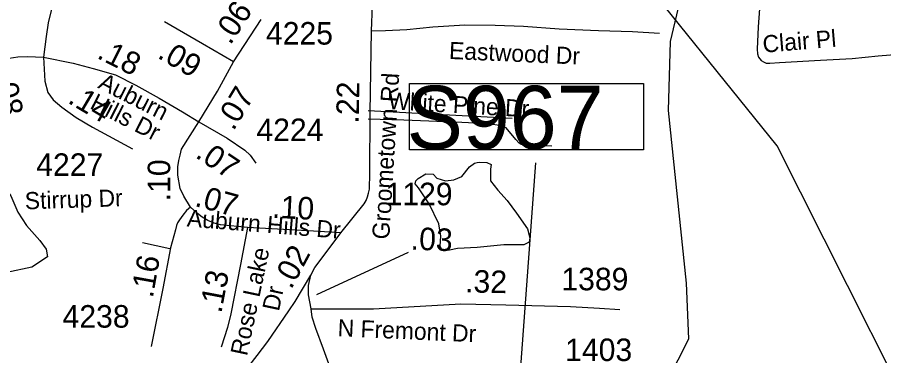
# Model space of a CAD drawing. Extents: x 1662474 to 1856135, y 779280 to 917889.
# Drawn here: x 1742029 to 1746839, y 822688 to 824566 of the extents above; entities that cross this region are included whole.
import ezdxf

# ---------------------------------------------------------------- set-up
doc = ezdxf.new("R2010")
doc.units = 0
for name, color, linetype in [('Exist Hydrographic Misc Water Feature', 7, 'Continuous'), ('Exist Hydrographic Pond Under 1500 Sq Ft', 7, 'Continuous'), ('Exist Road Non-System Type 51', 7, 'Continuous'), ('Exist Road Non-System Type 51 Label', 7, 'Continuous'), ('Exist Road Primary Interstate Structure Ovrhead Sign CELL', 7, 'Continuous'), ('Exist Road Primary Interstate Structure Standard Bridge Number Label', 7, 'Continuous'), ('Exist Road Secondary Mileage Hundredths English Label', 7, 'Continuous'), ('Exist Road Secondary Mileage Tenths English Label', 7, 'Continuous'), ('Exist Road Secondary Type 51 Attributed', 7, 'Continuous'), ('Exist Road Secondary Type 51 Label', 7, 'Continuous'), ('Exist Road Secondary Type 51 Number Label', 7, 'Continuous')]:
    doc.layers.add(name, color=color, linetype=linetype)

msp = doc.modelspace()

# ---------------------------------------------------------------- linework, layer by layer
at = {"layer": 'Exist Hydrographic Misc Water Feature'}
msp.add_lwpolyline([(1746685.9, 820039.2), (1746657.6, 820097.5), (1746282.8, 820733.4), (1746026.9, 821004.4), (1745886.8, 821237.1), (1745663.7, 821491.1), (1745582.8, 821732.3), (1745639.8, 822548.5), (1745757.9, 822782.4), (1745743.7, 823091.2), (1745643.9, 824048.4), (1745654.7, 824432.2), (1745749.9, 824830.7)], dxfattribs=at)
at = {"layer": 'Exist Hydrographic Pond Under 1500 Sq Ft'}
for points in [[(1741632.6, 823625.9), (1741736.5, 823709.7), (1741801.7, 823731.5), (1741927.8, 823661.9), (1741993, 823575), (1742032.2, 823483.8), (1742080, 823409.9), (1742153.9, 823327.4), (1742188.7, 823279.6), (1742197.4, 823236.1), (1742110.4, 823179.6), (1741971.3, 823149.2), (1741910.4, 823162.2), (1741810.4, 823236.1), (1741706.1, 823349.1), (1741649.6, 823414.3), (1741597.4, 823444.7), (1741567, 823496.8), (1741545.2, 823557.7), (1741562.6, 823596.8), (1741632.6, 823625.9)], [(1744428.5, 823273.4), (1744398.2, 823273.4), (1744385.2, 823277.7), (1744376.5, 823295), (1744380.8, 823351.3), (1744370, 823420.6), (1744315.9, 823531), (1744257.4, 823619.7), (1744237.9, 823641.4), (1744242.2, 823658.7), (1744255.2, 823671.7), (1744296.4, 823697.6), (1744337.5, 823695.5), (1744359.2, 823673.8), (1744406.8, 823658.7), (1744452.3, 823663), (1744497.8, 823682.5), (1744538.9, 823736.6), (1744567.1, 823756.1), (1744582.2, 823760.4), (1744597.4, 823762.6), (1744636.4, 823760.4), (1744660.2, 823749.6), (1744655.9, 823723.6), (1744655.9, 823658.7), (1744697, 823606.7), (1744749, 823548.3), (1744801, 823479), (1744861.6, 823392.4), (1744874.6, 823342.7), (1744870.3, 823318.8), (1744842.1, 823303.7), (1744729.5, 823303.7), (1744582.2, 823288.5), (1744474, 823282), (1744428.5, 823273.4)]]:
    msp.add_lwpolyline(points, dxfattribs=at)
at = {"layer": 'Exist Road Non-System Type 51'}
for p, q in [((1744776, 824003.9), (1743977.1, 824046.7)), ((1742876.6, 823280.1), (1742723.6, 823314.2))]:
    msp.add_line(p, q, dxfattribs=at)
msp.add_lwpolyline([(1744996.5, 823850.9), (1744850.6, 823854.4), (1744825.9, 823859.6), (1744815.9, 823866.7), (1744797, 823887.7), (1744742.6, 823952.8), (1744719.9, 823965.4), (1744692.9, 823967.2), (1744644.8, 823974.6), (1744497.5, 823982.4), (1744174.4, 823994.5), (1743977.6, 824000.6)], dxfattribs=at)
at = {"layer": 'Exist Road Primary Interstate Structure Ovrhead Sign CELL'}
msp.add_line((1744607.3, 819673.5), (1744908.8, 823757.4), dxfattribs=at)
msp.add_lwpolyline([(1744207, 824198.2), (1745504.9, 824198.2), (1745504.9, 823829.6), (1744207, 823829.6)], close=True, dxfattribs=at)
at = {"layer": 'Exist Road Primary Interstate Structure Standard Bridge Number Label'}
msp.add_lwpolyline([(1747289.7, 821784.5), (1746248.3, 823852), (1745373, 824938.6)], dxfattribs=at)
at = {"layer": 'Exist Road Secondary Mileage Hundredths English Label'}
msp.add_line((1743692.5, 823027.9), (1744201.3, 823261.7), dxfattribs=at)
at = {"layer": 'Exist Road Secondary Type 51 Attributed'}
msp.add_line((1743229.8, 824318.5), (1743383, 824553.5), dxfattribs=at)
for points in [[(1746197.9, 825357.5), (1746185.5, 825116), (1746173.2, 824973.8), (1746165, 824832), (1746152.5, 824665.1), (1746142.1, 824513.8), (1746137.3, 824389.1), (1746138.4, 824363.8), (1746144, 824344.8), (1746159.1, 824325.2), (1746172.7, 824318.3), (1746187.2, 824312.1), (1746206.1, 824311.1), (1746260.4, 824314.8), (1746488.1, 824328.8), (1746664.4, 824337.6), (1746808.3, 824352.3), (1746944.8, 824363.8)], [(1744020.6, 825016.5), (1743891, 825009.9), (1743792.2, 825007.7), (1743694.5, 824999), (1743622.1, 824985.5), (1743523.8, 824971.1), (1743395.9, 824944.2), (1743257.8, 824924), (1743164.7, 824911.3), (1743072.5, 824904.7), (1742973.7, 824906.9), (1742709.6, 824906.8), (1742529.1, 824882.3), (1742422.5, 824850.3), (1742385.6, 824835.9), (1742340.9, 824803.8), (1742301.1, 824765.9), (1742272.8, 824732.5), (1742250, 824695.1), (1742220.7, 824618.3), (1742200.5, 824535.5), (1742189.7, 824459.6), (1742174.8, 824344.2)], [(1743996.3, 824490.8), (1744007.4, 824772.9), (1744014, 824915.6), (1744020.6, 825016.5)], [(1743229.8, 824318.5), (1743057.3, 824418.8), (1742847.3, 824541.1)], [(1743996.3, 824490.8), (1744072.5, 824492.4), (1744191.5, 824498.2), (1744335.5, 824513), (1744513.6, 824523.4), (1744681.3, 824523), (1744839.3, 824516.4), (1745037.1, 824502.6), (1745256.5, 824492.2), (1745445.4, 824487.1), (1745595.2, 824477.8)], [(1743826.1, 823369.2), (1743955.2, 823530.3), (1743966.3, 823550.1), (1743972.7, 823569.8), (1743979.4, 823590.1), (1743983.7, 823611.5), (1743985.9, 823701.5), (1743988, 824037.2), (1743996.3, 824490.8)], [(1741832.2, 824304.6), (1741897, 824321.6), (1741960.8, 824335.2), (1742032.4, 824346.8), (1742086.6, 824348.7), (1742174.8, 824344.2)], [(1742174.8, 824344.2), (1742340, 824312), (1742451, 824282.6), (1742574.7, 824246.5), (1742688, 824189.9), (1742816.3, 824116.8), (1742945.6, 824041.6), (1743037.1, 823985)], [(1742174.8, 824344.2), (1742182.3, 824211), (1742198.8, 824149.2), (1742227.7, 824108), (1742277.1, 824066.8), (1742355.5, 824009.1), (1742446.2, 823955.5), (1742668.8, 823836)], [(1743037.1, 823985), (1743140.6, 824155.5), (1743229.8, 824318.5)], [(1742991.1, 823512.5), (1742954, 823573.2), (1742933.7, 823615.1), (1742919.8, 823690.4), (1742920.5, 823736.5), (1742926.5, 823771.4), (1742933.7, 823801.5), (1742940.4, 823834.6), (1743037.1, 823985)], [(1743037.1, 823985), (1743194.8, 823894.9), (1743293, 823828.9), (1743321.8, 823800.1), (1743354, 823756.1)], [(1742991.1, 823512.5), (1742968.1, 823493.3), (1742947.8, 823467.9), (1742929, 823441.5), (1742919.1, 823424.5), (1742913.4, 823409.9), (1742906.8, 823386.8), (1742878.9, 823287.2), (1742838, 823060.1), (1742773.1, 822738.5)], [(1743306.7, 823398.6), (1743157.6, 823414.2), (1743122.6, 823423.8), (1743087.8, 823438.3), (1743055.2, 823456.6), (1743028.8, 823476.7), (1742991.1, 823512.5)], [(1743306.7, 823398.6), (1743267.5, 823194.1), (1743215.2, 822919.4), (1743197, 822844.4), (1743160.9, 822736)], [(1743826.1, 823369.2), (1743673.6, 823378.9), (1743306.7, 823398.6)], [(1743659.7, 823134.8), (1743680.7, 823177), (1743715.7, 823223.6), (1743826.1, 823369.2)], [(1743066.1, 822370.6), (1743214.3, 822524.4), (1743303.5, 822615.6), (1743361.8, 822689.3), (1743420, 822766.8), (1743536.4, 822937.5), (1743572.4, 822989.4), (1743659.7, 823134.8)], [(1743660.2, 822948.3), (1743646.1, 823026.2), (1743646.1, 823076.6), (1743659.7, 823134.8)], [(1743660.2, 822948.3), (1744007.1, 822947.1), (1744491.2, 822975.8), (1744740.8, 822970.8), (1745100.2, 822960.7), (1745261.9, 822952), (1745374.5, 822943.4)], [(1743898.6, 821964.3), (1743878.9, 822142.7), (1743858.5, 822295.9), (1743845, 822372.8), (1743829.4, 822434.2), (1743809.2, 822505.6), (1743728.8, 822723.9), (1743686.4, 822838.6), (1743666.4, 822901), (1743660.2, 822948.3)]]:
    msp.add_lwpolyline(points, dxfattribs=at)

# ---------------------------------------------------------------- texts
at = {"layer": 'Exist Road Non-System Type 51 Label'}
msp.add_text('White Pine Dr', height=95, rotation=356.61, dxfattribs=at).set_placement((1744086, 824056.7))
at = {"layer": 'Exist Road Primary Interstate Structure Ovrhead Sign CELL'}
msp.add_text('S967', height=350, dxfattribs=at).set_placement((1744190.9, 823835.7))
at = {"layer": 'Exist Road Secondary Mileage Hundredths English Label'}
for s, rotation, p in [('.22', 88.9499, (1743924.4, 823975.3)), ('.07', 326.1, (1743012.5, 823791.5)), ('.07', 344.6114, (1743009.3, 823519.8)), ('.10', 356.9303, (1743441.8, 823453.9))]:
    msp.add_text(s, height=125, rotation=rotation, dxfattribs=at).set_placement(p)
at = {"layer": 'Exist Road Secondary Mileage Tenths English Label'}
for s, rotation, p in [('.06', 56.9093, (1743212.1, 824408.1)), ('.18', 333.4449, (1742466, 824341.9)), ('.09', 329.7599, (1742802, 824343.7)), ('.08', 281.0748, (1741897.9, 824238.1)), ('.14', 329.4315, (1742303.6, 824094.1)), ('.07', 58.687, (1743229.4, 823931.7)), ('.10', 90, (1742878.3, 823545)), ('.03', 357.5319, (1744211.6, 823277.2)), ('.02', 61.689, (1743549.8, 823051.7)), ('.16', 79.7895, (1742781.1, 823004.6)), ('.13', 79.2306, (1743161.8, 822920.1)), ('.32', 358.8546, (1744514.6, 823039.3))]:
    msp.add_text(s, height=125, rotation=rotation, dxfattribs=at).set_placement(p)
at = {"layer": 'Exist Road Secondary Type 51 Label'}
for s, rotation, p in [('Clair Pl', 4.7669, (1746170.9, 824369)), ('Eastwood Dr', 357.5139, (1744424.5, 824334.9)), ('Groometown Rd', 86.5073, (1744093.8, 823331.3)), ('Auburn', 333.0246, (1742472.1, 824176.4)), (' Hills Dr', 333.0246, (1742395.6, 824078.5)), ('Stirrup Dr', 1.8596, (1742072.4, 823499.9)), ('Auburn Hills Dr', 355.4138, (1742968.7, 823405.4)), ('Rose Lake ', 78.093, (1743304.6, 822682.9)), ('Dr', 78.093, (1743481.5, 822930.7)), ('N Fremont Dr', 357.4897, (1743806.3, 822796.1))]:
    msp.add_text(s, height=95, rotation=rotation, dxfattribs=at).set_placement(p)
at = {"layer": 'Exist Road Secondary Type 51 Number Label'}
for s, p in [('4225', (1743409.8, 824414.4)), ('4224', (1743357, 823878.8)), ('4227', (1742134.5, 823685.8)), ('1129', (1744073.7, 823522.8)), ('1389', (1745049.9, 823050.8)), ('4238', (1742280.8, 822843.6)), ('1403', (1745070.9, 822658.2))]:
    msp.add_text(s, height=125, dxfattribs=at).set_placement(p)

doc.saveas('drawing.dxf')
